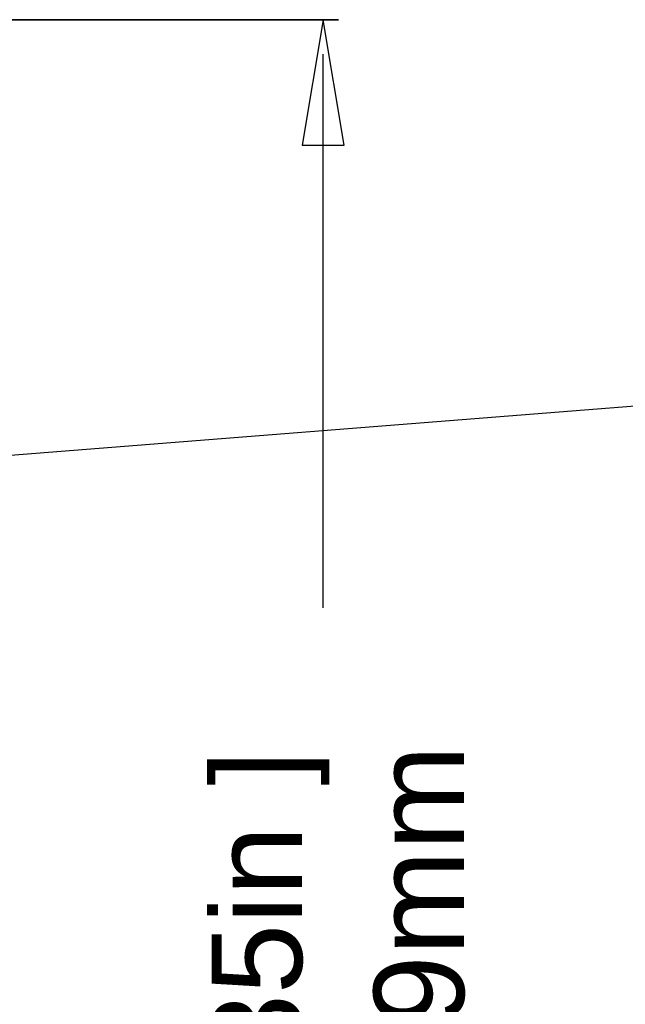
# Model space of a CAD drawing. Header units: inches. Extents: x 0 to 474, y -297 to 0.
# Tile 301 of 303: x 283 to 299, y -150 to -124. Entities that reach past the tile are written whole.
import ezdxf

# ---------------------------------------------------------------- set-up
doc = ezdxf.new("R2010")
doc.units = ezdxf.units.IN
doc.header["$MEASUREMENT"] = 0
doc.styles.add('Arial0', font='arial.ttf', dxfattribs={"height": 3.644212})

msp = doc.modelspace()

# ---------------------------------------------------------------- linework, layer by layer
at = {"color": 152, "true_color": 0x007ac0}
for p, q in [((279.55, -124.03), (291.676, -124.03)), ((291.676, -124.03), (279.55, -124.03)), ((291.276, -124.03), (290.726, -127.33)), ((291.826, -127.33), (291.276, -124.03)), ((291.276, -139.486), (291.276, -124.938)), ((290.726, -127.33), (291.826, -127.33))]:
    msp.add_line(p, q, dxfattribs=at)
at = {"color": 1, "true_color": 0xff0000}
msp.add_line((317.1, -132.8), (266.379, -136.801), dxfattribs=at)

# ---------------------------------------------------------------- texts
at = {"color": 12, "true_color": 0xc00000, "style": 'Arial0'}
for s, p in [('59.69mm', (294.98, -156.928)), (']', (290.72, -144.161)), ('2.35in', (290.72, -154.254))]:
    msp.add_text(s, height=2.375, rotation=90, dxfattribs=at).set_placement(p)

doc.saveas('drawing.dxf')
